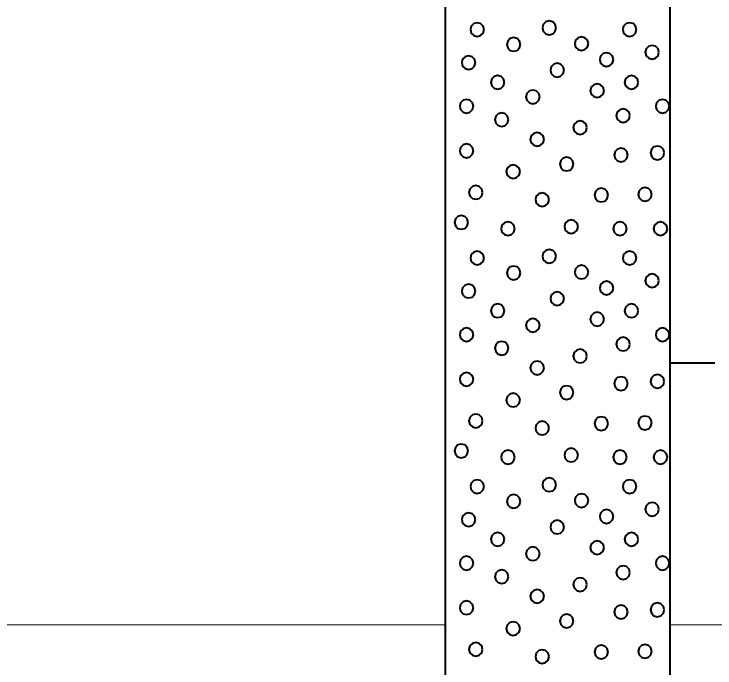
# Model space of a CAD drawing. Extents: x -76 to 974, y -1080 to -735.
# Drawn here: x 411.9 to 419.7, y -992.57 to -985.3 of the extents above; entities that cross this region are included whole.
import ezdxf

# ---------------------------------------------------------------- set-up
doc = ezdxf.new("R2010")
doc.units = 0
doc.header["$LTSCALE"] = 0.36
doc.layers.add('27', color=7, linetype='Continuous', lineweight=40)
doc.layers.add('7', color=7, linetype='Continuous', lineweight=13)

msp = doc.modelspace()

# ---------------------------------------------------------------- linework, layer by layer
at = {"layer": '27'}
for p, q in [((416.6974, -980.1789), (416.6974, -999.6789)), ((419.1974, -999.6789), (419.1974, -980.1789)), ((419.6975, -989.1789), (419.1975, -989.1789))]:
    msp.add_line(p, q, dxfattribs=at)
for points in [[(417.1293, -985.4716), (417.1191, -985.4335), (417.0912, -985.4056), (417.0531, -985.3954), (417.015, -985.4056), (416.9871, -985.4335), (416.9769, -985.4716), (416.9871, -985.5097), (417.015, -985.5375), (417.0531, -985.5478), (417.0912, -985.5375), (417.1191, -985.5097)], [(417.9303, -985.452), (417.9201, -985.4139), (417.8922, -985.386), (417.8541, -985.3758), (417.816, -985.386), (417.7881, -985.4139), (417.7779, -985.452), (417.7881, -985.4901), (417.816, -985.518), (417.8541, -985.5282), (417.8922, -985.518), (417.9201, -985.4901)], [(418.8239, -985.4716), (418.8137, -985.4335), (418.7858, -985.4056), (418.7477, -985.3954), (418.7096, -985.4056), (418.6818, -985.4335), (418.6715, -985.4716), (418.6818, -985.5097), (418.7096, -985.5376), (418.7477, -985.5478), (418.7858, -985.5376), (418.8137, -985.5097)], [(417.5343, -985.6368), (417.5241, -985.5987), (417.4962, -985.5708), (417.4581, -985.5606), (417.42, -985.5708), (417.3921, -985.5987), (417.3819, -985.6368), (417.3921, -985.6749), (417.42, -985.7028), (417.4581, -985.713), (417.4962, -985.7028), (417.5241, -985.6749)], [(418.2894, -985.6278), (418.2791, -985.5897), (418.2513, -985.5618), (418.2132, -985.5516), (418.1751, -985.5618), (418.1472, -985.5897), (418.137, -985.6278), (418.1472, -985.6659), (418.1751, -985.6938), (418.2132, -985.704), (418.2513, -985.6938), (418.2791, -985.6659)], [(419.0748, -985.7237), (419.0646, -985.6856), (419.0367, -985.6577), (418.9986, -985.6475), (418.9605, -985.6577), (418.9326, -985.6856), (418.9224, -985.7237), (418.9326, -985.7618), (418.9605, -985.7897), (418.9986, -985.7999), (419.0367, -985.7897), (419.0646, -985.7618)], [(417.0332, -985.8394), (417.0229, -985.8013), (416.9951, -985.7734), (416.957, -985.7632), (416.9189, -985.7734), (416.891, -985.8013), (416.8808, -985.8394), (416.891, -985.8775), (416.9189, -985.9054), (416.957, -985.9156), (416.9951, -985.9054), (417.0229, -985.8775)], [(418.5676, -985.8051), (418.5574, -985.767), (418.5295, -985.7391), (418.4914, -985.7289), (418.4533, -985.7391), (418.4254, -985.767), (418.4152, -985.8051), (418.4254, -985.8432), (418.4533, -985.8711), (418.4914, -985.8813), (418.5295, -985.8711), (418.5574, -985.8432)], [(418.0192, -985.9226), (418.009, -985.8845), (417.9811, -985.8566), (417.943, -985.8464), (417.9049, -985.8566), (417.877, -985.8845), (417.8668, -985.9226), (417.877, -985.9607), (417.9049, -985.9886), (417.943, -985.9988), (417.9811, -985.9886), (418.009, -985.9607)], [(417.3561, -986.0581), (417.3458, -986.02), (417.318, -985.9921), (417.2799, -985.9819), (417.2418, -985.9921), (417.2139, -986.02), (417.2037, -986.0581), (417.2139, -986.0962), (417.2418, -986.1241), (417.2799, -986.1343), (417.318, -986.1241), (417.3458, -986.0962)], [(418.8447, -986.0581), (418.8345, -986.02), (418.8066, -985.9921), (418.7685, -985.9819), (418.7304, -985.9921), (418.7025, -986.02), (418.6923, -986.0581), (418.7025, -986.0962), (418.7304, -986.1241), (418.7685, -986.1343), (418.8066, -986.1241), (418.8345, -986.0962)], [(418.4633, -986.1509), (418.4531, -986.1128), (418.4252, -986.0849), (418.3871, -986.0747), (418.349, -986.0849), (418.3211, -986.1128), (418.3109, -986.1509), (418.3211, -986.189), (418.349, -986.2169), (418.3871, -986.2271), (418.4252, -986.2169), (418.4531, -986.189)], [(417.7476, -986.2195), (417.7374, -986.1814), (417.7095, -986.1535), (417.6714, -986.1433), (417.6333, -986.1535), (417.6054, -986.1814), (417.5952, -986.2195), (417.6054, -986.2576), (417.6333, -986.2855), (417.6714, -986.2957), (417.7095, -986.2855), (417.7374, -986.2576)], [(417.0103, -986.3238), (417.0001, -986.2857), (416.9722, -986.2578), (416.9341, -986.2476), (416.896, -986.2578), (416.8681, -986.2857), (416.8579, -986.3238), (416.8681, -986.3619), (416.896, -986.3897), (416.9341, -986.4), (416.9722, -986.3897), (417.0001, -986.3619)], [(419.1905, -986.3238), (419.1803, -986.2857), (419.1524, -986.2578), (419.1143, -986.2476), (419.0762, -986.2578), (419.0483, -986.2857), (419.0381, -986.3238), (419.0483, -986.3619), (419.0762, -986.3897), (419.1143, -986.4), (419.1524, -986.3897), (419.1803, -986.3619)], [(418.7519, -986.428), (418.7417, -986.3899), (418.7138, -986.362), (418.6757, -986.3518), (418.6376, -986.362), (418.6097, -986.3899), (418.5995, -986.428), (418.6097, -986.4661), (418.6376, -986.494), (418.6757, -986.5042), (418.7138, -986.494), (418.7417, -986.4661)], [(417.4018, -986.4738), (417.3916, -986.4357), (417.3637, -986.4078), (417.3256, -986.3976), (417.2875, -986.4078), (417.2596, -986.4357), (417.2494, -986.4738), (417.2596, -986.5119), (417.2875, -986.5398), (417.3256, -986.55), (417.3637, -986.5398), (417.3916, -986.5119)], [(418.2739, -986.5615), (418.2637, -986.5234), (418.2358, -986.4955), (418.1977, -986.4853), (418.1596, -986.4955), (418.1317, -986.5234), (418.1215, -986.5615), (418.1317, -986.5996), (418.1596, -986.6275), (418.1977, -986.6377), (418.2358, -986.6275), (418.2637, -986.5996)], [(417.7959, -986.6924), (417.7857, -986.6543), (417.7578, -986.6264), (417.7197, -986.6162), (417.6816, -986.6264), (417.6537, -986.6543), (417.6435, -986.6924), (417.6537, -986.7305), (417.6816, -986.7584), (417.7197, -986.7686), (417.7578, -986.7584), (417.7857, -986.7305)], [(417.0103, -986.8196), (417.0001, -986.7815), (416.9722, -986.7536), (416.9341, -986.7434), (416.896, -986.7536), (416.8681, -986.7815), (416.8579, -986.8196), (416.8681, -986.8577), (416.896, -986.8855), (416.9341, -986.8958), (416.9722, -986.8855), (417.0001, -986.8577)], [(418.729, -986.8666), (418.7188, -986.8285), (418.6909, -986.8006), (418.6528, -986.7904), (418.6147, -986.8006), (418.5868, -986.8285), (418.5766, -986.8666), (418.5868, -986.9047), (418.6147, -986.9326), (418.6528, -986.9428), (418.6909, -986.9326), (418.7188, -986.9047)], [(419.1333, -986.8424), (419.1231, -986.8043), (419.0952, -986.7764), (419.0571, -986.7662), (419.019, -986.7764), (418.9911, -986.8043), (418.9809, -986.8424), (418.9911, -986.8805), (419.019, -986.9084), (419.0571, -986.9186), (419.0952, -986.9084), (419.1231, -986.8805)], [(418.1239, -986.967), (418.1137, -986.9289), (418.0858, -986.901), (418.0477, -986.8908), (418.0096, -986.901), (417.9817, -986.9289), (417.9715, -986.967), (417.9817, -987.0051), (418.0096, -987.033), (418.0477, -987.0432), (418.0858, -987.033), (418.1137, -987.0051)], [(417.5289, -987.0509), (417.5187, -987.0128), (417.4908, -986.9849), (417.4527, -986.9747), (417.4146, -986.9849), (417.3868, -987.0128), (417.3765, -987.0509), (417.3868, -987.089), (417.4146, -987.1169), (417.4527, -987.1271), (417.4908, -987.1169), (417.5187, -987.089)], [(417.1132, -987.2823), (417.103, -987.2442), (417.0751, -987.2163), (417.037, -987.2061), (416.9989, -987.2163), (416.9711, -987.2442), (416.9608, -987.2823), (416.9711, -987.3204), (416.9989, -987.3483), (417.037, -987.3585), (417.0751, -987.3483), (417.103, -987.3204)], [(417.8519, -987.3624), (417.8416, -987.3243), (417.8138, -987.2964), (417.7757, -987.2862), (417.7376, -987.2964), (417.7097, -987.3243), (417.6995, -987.3624), (417.7097, -987.4005), (417.7376, -987.4284), (417.7757, -987.4386), (417.8138, -987.4284), (417.8416, -987.4005)], [(418.5091, -987.3115), (418.4989, -987.2734), (418.471, -987.2455), (418.4329, -987.2353), (418.3948, -987.2455), (418.3669, -987.2734), (418.3567, -987.3115), (418.3669, -987.3496), (418.3948, -987.3775), (418.4329, -987.3877), (418.471, -987.3775), (418.4989, -987.3496)], [(418.9947, -987.3039), (418.9845, -987.2658), (418.9566, -987.2379), (418.9185, -987.2277), (418.8804, -987.2379), (418.8525, -987.2658), (418.8423, -987.3039), (418.8525, -987.342), (418.8804, -987.3699), (418.9185, -987.3801), (418.9566, -987.3699), (418.9845, -987.342)], [(416.9518, -987.6154), (416.9416, -987.5773), (416.9137, -987.5494), (416.8756, -987.5392), (416.8375, -987.5494), (416.8096, -987.5773), (416.7994, -987.6154), (416.8096, -987.6535), (416.8375, -987.6814), (416.8756, -987.6916), (416.9137, -987.6814), (416.9416, -987.6535)], [(418.1748, -987.6624), (418.1645, -987.6243), (418.1367, -987.5964), (418.0986, -987.5862), (418.0605, -987.5964), (418.0326, -987.6243), (418.0224, -987.6624), (418.0326, -987.7005), (418.0605, -987.7284), (418.0986, -987.7386), (418.1367, -987.7284), (418.1645, -987.7005)], [(417.4705, -987.6853), (417.4603, -987.6472), (417.4324, -987.6193), (417.3943, -987.6091), (417.3562, -987.6193), (417.3283, -987.6472), (417.3181, -987.6853), (417.3283, -987.7234), (417.3562, -987.7513), (417.3943, -987.7615), (417.4324, -987.7513), (417.4603, -987.7234)], [(418.7176, -987.6853), (418.7074, -987.6472), (418.6795, -987.6193), (418.6414, -987.6091), (418.6033, -987.6193), (418.5754, -987.6472), (418.5652, -987.6853), (418.5754, -987.7234), (418.6033, -987.7513), (418.6414, -987.7615), (418.6795, -987.7513), (418.7074, -987.7234)], [(419.1676, -987.6853), (419.1574, -987.6472), (419.1295, -987.6193), (419.0914, -987.6091), (419.0533, -987.6193), (419.0254, -987.6472), (419.0152, -987.6853), (419.0254, -987.7234), (419.0533, -987.7513), (419.0914, -987.7615), (419.1295, -987.7513), (419.1574, -987.7234)], [(417.1293, -988.0116), (417.1191, -987.9735), (417.0912, -987.9456), (417.0531, -987.9354), (417.015, -987.9456), (416.9871, -987.9735), (416.9769, -988.0116), (416.9871, -988.0497), (417.015, -988.0775), (417.0531, -988.0878), (417.0912, -988.0775), (417.1191, -988.0497)], [(417.9303, -987.992), (417.9201, -987.9539), (417.8922, -987.926), (417.8541, -987.9158), (417.816, -987.926), (417.7881, -987.9539), (417.7779, -987.992), (417.7881, -988.0301), (417.816, -988.058), (417.8541, -988.0682), (417.8922, -988.058), (417.9201, -988.0301)], [(418.8239, -988.0116), (418.8137, -987.9735), (418.7858, -987.9456), (418.7477, -987.9354), (418.7096, -987.9456), (418.6818, -987.9735), (418.6715, -988.0116), (418.6818, -988.0497), (418.7096, -988.0776), (418.7477, -988.0878), (418.7858, -988.0776), (418.8137, -988.0497)], [(417.5343, -988.1768), (417.5241, -988.1387), (417.4962, -988.1108), (417.4581, -988.1006), (417.42, -988.1108), (417.3921, -988.1387), (417.3819, -988.1768), (417.3921, -988.2149), (417.42, -988.2428), (417.4581, -988.253), (417.4962, -988.2428), (417.5241, -988.2149)], [(418.2894, -988.1678), (418.2791, -988.1297), (418.2513, -988.1018), (418.2132, -988.0916), (418.1751, -988.1018), (418.1472, -988.1297), (418.137, -988.1678), (418.1472, -988.2059), (418.1751, -988.2338), (418.2132, -988.244), (418.2513, -988.2338), (418.2791, -988.2059)], [(419.0748, -988.2637), (419.0646, -988.2256), (419.0367, -988.1977), (418.9986, -988.1875), (418.9605, -988.1977), (418.9326, -988.2256), (418.9224, -988.2637), (418.9326, -988.3018), (418.9605, -988.3297), (418.9986, -988.3399), (419.0367, -988.3297), (419.0646, -988.3018)], [(418.5676, -988.3451), (418.5574, -988.307), (418.5295, -988.2791), (418.4914, -988.2689), (418.4533, -988.2791), (418.4254, -988.307), (418.4152, -988.3451), (418.4254, -988.3832), (418.4533, -988.4111), (418.4914, -988.4213), (418.5295, -988.4111), (418.5574, -988.3832)], [(417.0332, -988.3794), (417.0229, -988.3413), (416.9951, -988.3134), (416.957, -988.3032), (416.9189, -988.3134), (416.891, -988.3413), (416.8808, -988.3794), (416.891, -988.4175), (416.9189, -988.4454), (416.957, -988.4556), (416.9951, -988.4454), (417.0229, -988.4175)], [(418.0192, -988.4626), (418.009, -988.4245), (417.9811, -988.3966), (417.943, -988.3864), (417.9049, -988.3966), (417.877, -988.4245), (417.8668, -988.4626), (417.877, -988.5007), (417.9049, -988.5286), (417.943, -988.5388), (417.9811, -988.5286), (418.009, -988.5007)], [(417.3561, -988.5981), (417.3458, -988.56), (417.318, -988.5321), (417.2799, -988.5219), (417.2418, -988.5321), (417.2139, -988.56), (417.2037, -988.5981), (417.2139, -988.6362), (417.2418, -988.6641), (417.2799, -988.6743), (417.318, -988.6641), (417.3458, -988.6362)], [(418.8447, -988.5981), (418.8345, -988.56), (418.8066, -988.5321), (418.7685, -988.5219), (418.7304, -988.5321), (418.7025, -988.56), (418.6923, -988.5981), (418.7025, -988.6362), (418.7304, -988.6641), (418.7685, -988.6743), (418.8066, -988.6641), (418.8345, -988.6362)], [(417.7476, -988.7595), (417.7374, -988.7214), (417.7095, -988.6935), (417.6714, -988.6833), (417.6333, -988.6935), (417.6054, -988.7214), (417.5952, -988.7595), (417.6054, -988.7976), (417.6333, -988.8255), (417.6714, -988.8357), (417.7095, -988.8255), (417.7374, -988.7976)], [(418.4633, -988.6909), (418.4531, -988.6528), (418.4252, -988.6249), (418.3871, -988.6147), (418.349, -988.6249), (418.3211, -988.6528), (418.3109, -988.6909), (418.3211, -988.729), (418.349, -988.7569), (418.3871, -988.7671), (418.4252, -988.7569), (418.4531, -988.729)], [(417.0103, -988.8638), (417.0001, -988.8257), (416.9722, -988.7978), (416.9341, -988.7876), (416.896, -988.7978), (416.8681, -988.8257), (416.8579, -988.8638), (416.8681, -988.9019), (416.896, -988.9297), (416.9341, -988.94), (416.9722, -988.9297), (417.0001, -988.9019)], [(419.1905, -988.8638), (419.1803, -988.8257), (419.1524, -988.7978), (419.1143, -988.7876), (419.0762, -988.7978), (419.0483, -988.8257), (419.0381, -988.8638), (419.0483, -988.9019), (419.0762, -988.9297), (419.1143, -988.94), (419.1524, -988.9297), (419.1803, -988.9019)], [(418.7519, -988.968), (418.7417, -988.9299), (418.7138, -988.902), (418.6757, -988.8918), (418.6376, -988.902), (418.6097, -988.9299), (418.5995, -988.968), (418.6097, -989.0061), (418.6376, -989.034), (418.6757, -989.0442), (418.7138, -989.034), (418.7417, -989.0061)], [(417.4018, -989.0138), (417.3916, -988.9757), (417.3637, -988.9478), (417.3256, -988.9376), (417.2875, -988.9478), (417.2596, -988.9757), (417.2494, -989.0138), (417.2596, -989.0519), (417.2875, -989.0798), (417.3256, -989.09), (417.3637, -989.0798), (417.3916, -989.0519)], [(418.2739, -989.1015), (418.2637, -989.0634), (418.2358, -989.0355), (418.1977, -989.0253), (418.1596, -989.0355), (418.1317, -989.0634), (418.1215, -989.1015), (418.1317, -989.1396), (418.1596, -989.1675), (418.1977, -989.1777), (418.2358, -989.1675), (418.2637, -989.1396)], [(417.7959, -989.2324), (417.7857, -989.1943), (417.7578, -989.1664), (417.7197, -989.1562), (417.6816, -989.1664), (417.6537, -989.1943), (417.6435, -989.2324), (417.6537, -989.2705), (417.6816, -989.2984), (417.7197, -989.3086), (417.7578, -989.2984), (417.7857, -989.2705)], [(417.0103, -989.3596), (417.0001, -989.3215), (416.9722, -989.2936), (416.9341, -989.2834), (416.896, -989.2936), (416.8681, -989.3215), (416.8579, -989.3596), (416.8681, -989.3977), (416.896, -989.4255), (416.9341, -989.4358), (416.9722, -989.4255), (417.0001, -989.3977)], [(419.1333, -989.3824), (419.1231, -989.3443), (419.0952, -989.3164), (419.0571, -989.3062), (419.019, -989.3164), (418.9911, -989.3443), (418.9809, -989.3824), (418.9911, -989.4205), (419.019, -989.4484), (419.0571, -989.4586), (419.0952, -989.4484), (419.1231, -989.4205)], [(418.729, -989.4066), (418.7188, -989.3685), (418.6909, -989.3406), (418.6528, -989.3304), (418.6147, -989.3406), (418.5868, -989.3685), (418.5766, -989.4066), (418.5868, -989.4447), (418.6147, -989.4726), (418.6528, -989.4828), (418.6909, -989.4726), (418.7188, -989.4447)], [(418.1239, -989.507), (418.1137, -989.4689), (418.0858, -989.441), (418.0477, -989.4308), (418.0096, -989.441), (417.9817, -989.4689), (417.9715, -989.507), (417.9817, -989.5451), (418.0096, -989.573), (418.0477, -989.5832), (418.0858, -989.573), (418.1137, -989.5451)], [(417.5289, -989.5909), (417.5187, -989.5528), (417.4908, -989.5249), (417.4527, -989.5147), (417.4146, -989.5249), (417.3868, -989.5528), (417.3765, -989.5909), (417.3868, -989.629), (417.4146, -989.6569), (417.4527, -989.6671), (417.4908, -989.6569), (417.5187, -989.629)], [(417.1132, -989.8223), (417.103, -989.7842), (417.0751, -989.7563), (417.037, -989.7461), (416.9989, -989.7563), (416.9711, -989.7842), (416.9608, -989.8223), (416.9711, -989.8604), (416.9989, -989.8883), (417.037, -989.8985), (417.0751, -989.8883), (417.103, -989.8604)], [(418.5091, -989.8515), (418.4989, -989.8134), (418.471, -989.7855), (418.4329, -989.7753), (418.3948, -989.7855), (418.3669, -989.8134), (418.3567, -989.8515), (418.3669, -989.8896), (418.3948, -989.9175), (418.4329, -989.9277), (418.471, -989.9175), (418.4989, -989.8896)], [(418.9947, -989.8439), (418.9845, -989.8058), (418.9566, -989.7779), (418.9185, -989.7677), (418.8804, -989.7779), (418.8525, -989.8058), (418.8423, -989.8439), (418.8525, -989.882), (418.8804, -989.9099), (418.9185, -989.9201), (418.9566, -989.9099), (418.9845, -989.882)], [(417.8519, -989.9024), (417.8416, -989.8643), (417.8138, -989.8364), (417.7757, -989.8262), (417.7376, -989.8364), (417.7097, -989.8643), (417.6995, -989.9024), (417.7097, -989.9405), (417.7376, -989.9684), (417.7757, -989.9786), (417.8138, -989.9684), (417.8416, -989.9405)], [(416.9518, -990.1554), (416.9416, -990.1173), (416.9137, -990.0894), (416.8756, -990.0792), (416.8375, -990.0894), (416.8096, -990.1173), (416.7994, -990.1554), (416.8096, -990.1935), (416.8375, -990.2214), (416.8756, -990.2316), (416.9137, -990.2214), (416.9416, -990.1935)], [(417.4705, -990.2253), (417.4603, -990.1872), (417.4324, -990.1593), (417.3943, -990.1491), (417.3562, -990.1593), (417.3283, -990.1872), (417.3181, -990.2253), (417.3283, -990.2634), (417.3562, -990.2913), (417.3943, -990.3015), (417.4324, -990.2913), (417.4603, -990.2634)], [(418.1748, -990.2024), (418.1645, -990.1643), (418.1367, -990.1364), (418.0986, -990.1262), (418.0605, -990.1364), (418.0326, -990.1643), (418.0224, -990.2024), (418.0326, -990.2405), (418.0605, -990.2684), (418.0986, -990.2786), (418.1367, -990.2684), (418.1645, -990.2405)], [(418.7176, -990.2253), (418.7074, -990.1872), (418.6795, -990.1593), (418.6414, -990.1491), (418.6033, -990.1593), (418.5754, -990.1872), (418.5652, -990.2253), (418.5754, -990.2634), (418.6033, -990.2913), (418.6414, -990.3015), (418.6795, -990.2913), (418.7074, -990.2634)], [(419.1676, -990.2253), (419.1574, -990.1872), (419.1295, -990.1593), (419.0914, -990.1491), (419.0533, -990.1593), (419.0254, -990.1872), (419.0152, -990.2253), (419.0254, -990.2634), (419.0533, -990.2913), (419.0914, -990.3015), (419.1295, -990.2913), (419.1574, -990.2634)], [(417.1293, -990.5516), (417.1191, -990.5135), (417.0912, -990.4856), (417.0531, -990.4754), (417.015, -990.4856), (416.9871, -990.5135), (416.9769, -990.5516), (416.9871, -990.5897), (417.015, -990.6175), (417.0531, -990.6278), (417.0912, -990.6175), (417.1191, -990.5897)], [(417.9303, -990.532), (417.9201, -990.4939), (417.8922, -990.466), (417.8541, -990.4558), (417.816, -990.466), (417.7881, -990.4939), (417.7779, -990.532), (417.7881, -990.5701), (417.816, -990.598), (417.8541, -990.6082), (417.8922, -990.598), (417.9201, -990.5701)], [(418.8239, -990.5516), (418.8137, -990.5135), (418.7858, -990.4856), (418.7477, -990.4754), (418.7096, -990.4856), (418.6818, -990.5135), (418.6715, -990.5516), (418.6818, -990.5897), (418.7096, -990.6176), (418.7477, -990.6278), (418.7858, -990.6176), (418.8137, -990.5897)], [(418.2894, -990.7078), (418.2791, -990.6697), (418.2513, -990.6418), (418.2132, -990.6316), (418.1751, -990.6418), (418.1472, -990.6697), (418.137, -990.7078), (418.1472, -990.7459), (418.1751, -990.7738), (418.2132, -990.784), (418.2513, -990.7738), (418.2791, -990.7459)], [(417.5343, -990.7168), (417.5241, -990.6787), (417.4962, -990.6508), (417.4581, -990.6406), (417.42, -990.6508), (417.3921, -990.6787), (417.3819, -990.7168), (417.3921, -990.7549), (417.42, -990.7828), (417.4581, -990.793), (417.4962, -990.7828), (417.5241, -990.7549)], [(419.0748, -990.8037), (419.0646, -990.7656), (419.0367, -990.7377), (418.9986, -990.7275), (418.9605, -990.7377), (418.9326, -990.7656), (418.9224, -990.8037), (418.9326, -990.8418), (418.9605, -990.8697), (418.9986, -990.8799), (419.0367, -990.8697), (419.0646, -990.8418)], [(417.0332, -990.9194), (417.0229, -990.8813), (416.9951, -990.8534), (416.957, -990.8432), (416.9189, -990.8534), (416.891, -990.8813), (416.8808, -990.9194), (416.891, -990.9575), (416.9189, -990.9854), (416.957, -990.9956), (416.9951, -990.9854), (417.0229, -990.9575)], [(418.5676, -990.8851), (418.5574, -990.847), (418.5295, -990.8191), (418.4914, -990.8089), (418.4533, -990.8191), (418.4254, -990.847), (418.4152, -990.8851), (418.4254, -990.9232), (418.4533, -990.9511), (418.4914, -990.9613), (418.5295, -990.9511), (418.5574, -990.9232)], [(418.0192, -991.0026), (418.009, -990.9645), (417.9811, -990.9366), (417.943, -990.9264), (417.9049, -990.9366), (417.877, -990.9645), (417.8668, -991.0026), (417.877, -991.0407), (417.9049, -991.0686), (417.943, -991.0788), (417.9811, -991.0686), (418.009, -991.0407)], [(417.3561, -991.1381), (417.3458, -991.1), (417.318, -991.0721), (417.2799, -991.0619), (417.2418, -991.0721), (417.2139, -991.1), (417.2037, -991.1381), (417.2139, -991.1762), (417.2418, -991.2041), (417.2799, -991.2143), (417.318, -991.2041), (417.3458, -991.1762)], [(418.8447, -991.1381), (418.8345, -991.1), (418.8066, -991.0721), (418.7685, -991.0619), (418.7304, -991.0721), (418.7025, -991.1), (418.6923, -991.1381), (418.7025, -991.1762), (418.7304, -991.2041), (418.7685, -991.2143), (418.8066, -991.2041), (418.8345, -991.1762)], [(418.4633, -991.2309), (418.4531, -991.1928), (418.4252, -991.1649), (418.3871, -991.1547), (418.349, -991.1649), (418.3211, -991.1928), (418.3109, -991.2309), (418.3211, -991.269), (418.349, -991.2969), (418.3871, -991.3071), (418.4252, -991.2969), (418.4531, -991.269)], [(417.7476, -991.2995), (417.7374, -991.2614), (417.7095, -991.2335), (417.6714, -991.2233), (417.6333, -991.2335), (417.6054, -991.2614), (417.5952, -991.2995), (417.6054, -991.3376), (417.6333, -991.3655), (417.6714, -991.3757), (417.7095, -991.3655), (417.7374, -991.3376)], [(417.0103, -991.4038), (417.0001, -991.3657), (416.9722, -991.3378), (416.9341, -991.3276), (416.896, -991.3378), (416.8681, -991.3657), (416.8579, -991.4038), (416.8681, -991.4419), (416.896, -991.4697), (416.9341, -991.48), (416.9722, -991.4697), (417.0001, -991.4419)], [(419.1905, -991.4038), (419.1803, -991.3657), (419.1524, -991.3378), (419.1143, -991.3276), (419.0762, -991.3378), (419.0483, -991.3657), (419.0381, -991.4038), (419.0483, -991.4419), (419.0762, -991.4697), (419.1143, -991.48), (419.1524, -991.4697), (419.1803, -991.4419)], [(417.4018, -991.5538), (417.3916, -991.5157), (417.3637, -991.4878), (417.3256, -991.4776), (417.2875, -991.4878), (417.2596, -991.5157), (417.2494, -991.5538), (417.2596, -991.5919), (417.2875, -991.6198), (417.3256, -991.63), (417.3637, -991.6198), (417.3916, -991.5919)], [(418.7519, -991.508), (418.7417, -991.4699), (418.7138, -991.442), (418.6757, -991.4318), (418.6376, -991.442), (418.6097, -991.4699), (418.5995, -991.508), (418.6097, -991.5461), (418.6376, -991.574), (418.6757, -991.5842), (418.7138, -991.574), (418.7417, -991.5461)], [(418.2739, -991.6415), (418.2637, -991.6034), (418.2358, -991.5755), (418.1977, -991.5653), (418.1596, -991.5755), (418.1317, -991.6034), (418.1215, -991.6415), (418.1317, -991.6796), (418.1596, -991.7075), (418.1977, -991.7177), (418.2358, -991.7075), (418.2637, -991.6796)], [(417.7959, -991.7724), (417.7857, -991.7343), (417.7578, -991.7064), (417.7197, -991.6962), (417.6816, -991.7064), (417.6537, -991.7343), (417.6435, -991.7724), (417.6537, -991.8105), (417.6816, -991.8384), (417.7197, -991.8486), (417.7578, -991.8384), (417.7857, -991.8105)], [(417.0103, -991.8996), (417.0001, -991.8615), (416.9722, -991.8336), (416.9341, -991.8234), (416.896, -991.8336), (416.8681, -991.8615), (416.8579, -991.8996), (416.8681, -991.9377), (416.896, -991.9655), (416.9341, -991.9758), (416.9722, -991.9655), (417.0001, -991.9377)], [(418.729, -991.9466), (418.7188, -991.9085), (418.6909, -991.8806), (418.6528, -991.8704), (418.6147, -991.8806), (418.5868, -991.9085), (418.5766, -991.9466), (418.5868, -991.9847), (418.6147, -992.0126), (418.6528, -992.0228), (418.6909, -992.0126), (418.7188, -991.9847)], [(419.1333, -991.9224), (419.1231, -991.8843), (419.0952, -991.8564), (419.0571, -991.8462), (419.019, -991.8564), (418.9911, -991.8843), (418.9809, -991.9224), (418.9911, -991.9605), (419.019, -991.9884), (419.0571, -991.9986), (419.0952, -991.9884), (419.1231, -991.9605)], [(418.1239, -992.047), (418.1137, -992.0089), (418.0858, -991.981), (418.0477, -991.9708), (418.0096, -991.981), (417.9817, -992.0089), (417.9715, -992.047), (417.9817, -992.0851), (418.0096, -992.113), (418.0477, -992.1232), (418.0858, -992.113), (418.1137, -992.0851)], [(417.5289, -992.1309), (417.5187, -992.0928), (417.4908, -992.0649), (417.4527, -992.0547), (417.4146, -992.0649), (417.3868, -992.0928), (417.3765, -992.1309), (417.3868, -992.169), (417.4146, -992.1969), (417.4527, -992.2071), (417.4908, -992.1969), (417.5187, -992.169)], [(417.1132, -992.3623), (417.103, -992.3242), (417.0751, -992.2963), (417.037, -992.2861), (416.9989, -992.2963), (416.9711, -992.3242), (416.9608, -992.3623), (416.9711, -992.4004), (416.9989, -992.4283), (417.037, -992.4385), (417.0751, -992.4283), (417.103, -992.4004)], [(418.5091, -992.3915), (418.4989, -992.3534), (418.471, -992.3255), (418.4329, -992.3153), (418.3948, -992.3255), (418.3669, -992.3534), (418.3567, -992.3915), (418.3669, -992.4296), (418.3948, -992.4575), (418.4329, -992.4677), (418.471, -992.4575), (418.4989, -992.4296)], [(418.9947, -992.3839), (418.9845, -992.3458), (418.9566, -992.3179), (418.9185, -992.3077), (418.8804, -992.3179), (418.8525, -992.3458), (418.8423, -992.3839), (418.8525, -992.422), (418.8804, -992.4499), (418.9185, -992.4601), (418.9566, -992.4499), (418.9845, -992.422)], [(417.8519, -992.4424), (417.8416, -992.4043), (417.8138, -992.3764), (417.7757, -992.3662), (417.7376, -992.3764), (417.7097, -992.4043), (417.6995, -992.4424), (417.7097, -992.4805), (417.7376, -992.5084), (417.7757, -992.5186), (417.8138, -992.5084), (417.8416, -992.4805)]]:
    msp.add_lwpolyline(points, close=True, dxfattribs=at)
at = {"layer": '7'}
for p, q in [((394.2541, -992.09), (416.6974, -992.09)), ((419.1974, -992.09), (459.1974, -992.09))]:
    msp.add_line(p, q, dxfattribs=at)

doc.saveas('drawing.dxf')
